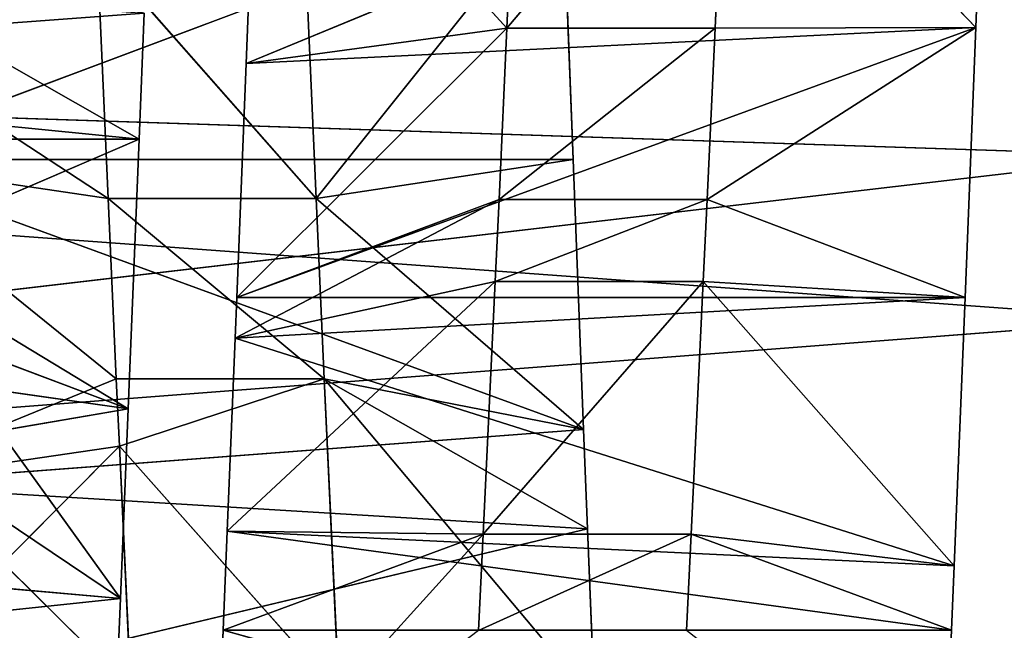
# Model space of a CAD drawing. Extents: x 0 to 4.5, y 0 to 2.5.
# Tile 387 of 656: x 4.2291 to 4.377, y 1.1431 to 1.2349. Entities that reach past the tile are written whole.
import ezdxf

# ---------------------------------------------------------------- set-up
doc = ezdxf.new("R2010")
doc.units = 0
doc.header["$LTSCALE"] = 2.54
doc.layers.get('0').update_dxf_attribs({"color": 13, "linetype": 'CONTINUOUS'})

# ---------------------------------------------------------------- blocks, each defined once
blk = doc.blocks.new('HACZYK_NA_R_CZNIKI_YUZO_ST')
at = {"color": 0}
for p, q in [((4.26313, 1.22828, 0.75047), (4.26493, 1.27469, 0.75061)), ((4.26313, 1.22828, 0.75047), (4.26493, 1.27469, 0.75061)), ((4.26313, 1.22828, 0.75047), (4.37429, 1.27426, 0.75059)), ((4.26313, 1.22828, 0.75047), (4.37429, 1.27426, 0.75059)), ((4.3023, 1.23361, 0.81797), (4.26493, 1.27469, 0.75061)), ((4.3023, 1.23361, 0.81797), (4.26493, 1.27469, 0.75061)), ((4.37429, 1.27426, 0.75059), (4.37272, 1.23371, 0.75027)), ((4.37429, 1.27426, 0.75059), (4.37272, 1.23371, 0.75027)), ((4.3353, 1.2727, 0.81825), (4.3023, 1.23361, 0.81797)), ((4.3023, 1.23361, 0.81797), (4.30405, 1.2727, 0.81825)), ((4.3353, 1.2727, 0.81825), (4.3023, 1.23361, 0.81797)), ((4.3023, 1.23361, 0.81797), (4.30405, 1.2727, 0.81825)), ((4.33355, 1.23361, 0.81797), (4.3353, 1.2727, 0.81825)), ((4.33355, 1.23361, 0.81797), (4.3353, 1.2727, 0.81825)), ((4.37272, 1.23371, 0.75027), (4.3353, 1.2727, 0.81825)), ((4.37272, 1.23371, 0.75027), (4.3353, 1.2727, 0.81825)), ((3.5, 1.25585, 0.00001), (4.4, 1.18982, 0.00145)), ((3.5, 1.25585, 0.00001), (4.4, 1.18982, 0.00145)), ((4.31068, 1.25437, 1.74998), (4.20287, 1.21388, 1.74869)), ((4.31068, 1.25437, 1.74998), (4.20287, 1.21388, 1.74869)), ((4.27365, 1.20799, 1.6803), (4.31068, 1.25437, 1.74998)), ((4.27365, 1.20799, 1.6803), (4.31068, 1.25437, 1.74998)), ((4.31224, 1.21388, 1.74869), (4.31068, 1.25437, 1.74998)), ((4.31224, 1.21388, 1.74869), (4.31068, 1.25437, 1.74998)), ((4.24075, 1.24539, 1.68232), (4.27365, 1.20799, 1.6803)), ((4.24075, 1.24539, 1.68232), (4.27365, 1.20799, 1.6803)), ((4.24075, 1.24539, 1.68232), (4.2424, 1.20799, 1.6803)), ((4.24075, 1.24539, 1.68232), (4.2424, 1.20799, 1.6803)), ((4.272, 1.24539, 1.68232), (4.27365, 1.20799, 1.6803)), ((4.272, 1.24539, 1.68232), (4.27365, 1.20799, 1.6803)), ((4.4, 1.21443, 2.49949), (3.5, 1.24415, 2.49999)), ((4.4, 1.21443, 2.49949), (3.5, 1.24415, 2.49999)), ((4.20878, 1.23882, 0.8178), (4.24705, 1.21694, 0.75109)), ((4.20878, 1.23882, 0.8178), (4.24705, 1.21694, 0.75109)), ((4.2478, 1.23585, 0.7502), (4.13811, 1.22775, 0.7505)), ((4.2478, 1.23585, 0.7502), (4.13811, 1.22775, 0.7505)), ((4.2478, 1.23585, 0.7502), (4.24705, 1.21694, 0.75109)), ((4.2478, 1.23585, 0.7502), (4.24705, 1.21694, 0.75109)), ((4.2424, 1.20799, 1.6803), (4.20208, 1.23439, 1.74976)), ((4.2424, 1.20799, 1.6803), (4.20208, 1.23439, 1.74976)), ((4.26172, 1.19313, 0.75324), (4.37272, 1.23371, 0.75027)), ((4.26172, 1.19313, 0.75324), (4.37272, 1.23371, 0.75027)), ((4.3023, 1.23361, 0.81797), (4.26172, 1.19313, 0.75324)), ((4.3023, 1.23361, 0.81797), (4.26172, 1.19313, 0.75324)), ((4.26313, 1.22828, 0.75047), (4.37272, 1.23371, 0.75027)), ((4.26313, 1.22828, 0.75047), (4.37272, 1.23371, 0.75027)), ((4.3023, 1.23361, 0.81797), (4.26313, 1.22828, 0.75047)), ((4.3023, 1.23361, 0.81797), (4.26313, 1.22828, 0.75047)), ((4.33355, 1.23361, 0.81797), (4.30111, 1.20787, 0.81972)), ((4.30111, 1.20787, 0.81972), (4.3023, 1.23361, 0.81797)), ((4.33355, 1.23361, 0.81797), (4.30111, 1.20787, 0.81972)), ((4.30111, 1.20787, 0.81972), (4.3023, 1.23361, 0.81797)), ((4.33355, 1.23361, 0.81797), (4.3023, 1.23361, 0.81797)), ((4.33355, 1.23361, 0.81797), (4.3023, 1.23361, 0.81797)), ((4.33236, 1.20787, 0.81972), (4.37272, 1.23371, 0.75027)), ((4.33236, 1.20787, 0.81972), (4.37272, 1.23371, 0.75027)), ((4.33236, 1.20787, 0.81972), (4.33355, 1.23361, 0.81797)), ((4.33236, 1.20787, 0.81972), (4.33355, 1.23361, 0.81797)), ((4.37272, 1.23371, 0.75027), (4.33355, 1.23361, 0.81797)), ((4.37272, 1.23371, 0.75027), (4.33355, 1.23361, 0.81797)), ((4.37272, 1.23371, 0.75027), (4.3711, 1.19313, 0.75324)), ((4.37272, 1.23371, 0.75027), (4.3711, 1.19313, 0.75324)), ((4.24705, 1.21694, 0.75109), (4.13811, 1.22775, 0.7505)), ((4.24705, 1.21694, 0.75109), (4.13811, 1.22775, 0.7505)), ((4.26172, 1.19313, 0.75324), (4.26313, 1.22828, 0.75047)), ((4.26172, 1.19313, 0.75324), (4.26313, 1.22828, 0.75047)), ((4.24542, 1.17643, 0.75544), (4.13768, 1.21694, 0.75109)), ((4.24542, 1.17643, 0.75544), (4.13768, 1.21694, 0.75109)), ((4.24705, 1.21694, 0.75109), (4.13768, 1.21694, 0.75109)), ((4.24705, 1.21694, 0.75109), (4.13768, 1.21694, 0.75109)), ((4.20698, 1.19971, 0.82059), (4.24705, 1.21694, 0.75109)), ((4.20698, 1.19971, 0.82059), (4.24705, 1.21694, 0.75109)), ((4.24705, 1.21694, 0.75109), (4.24542, 1.17643, 0.75544)), ((4.24705, 1.21694, 0.75109), (4.24542, 1.17643, 0.75544)), ((4.4, 1.21443, 2.49949), (3.5, 1.10904, 2.49203)), ((4.4, 1.21443, 2.49949), (3.5, 1.10904, 2.49203)), ((4.24361, 1.1809, 1.67678), (4.20287, 1.21388, 1.74869)), ((4.24361, 1.1809, 1.67678), (4.20287, 1.21388, 1.74869)), ((4.2424, 1.20799, 1.6803), (4.20287, 1.21388, 1.74869)), ((4.2424, 1.20799, 1.6803), (4.20287, 1.21388, 1.74869)), ((4.31224, 1.21388, 1.74869), (4.20287, 1.21388, 1.74869)), ((4.31224, 1.21388, 1.74869), (4.20287, 1.21388, 1.74869)), ((4.3138, 1.17332, 1.74408), (4.20287, 1.21388, 1.74869)), ((4.3138, 1.17332, 1.74408), (4.20287, 1.21388, 1.74869)), ((4.27365, 1.20799, 1.6803), (4.31224, 1.21388, 1.74869)), ((4.27365, 1.20799, 1.6803), (4.31224, 1.21388, 1.74869)), ((4.3138, 1.17332, 1.74408), (4.31224, 1.21388, 1.74869)), ((4.3138, 1.17332, 1.74408), (4.31224, 1.21388, 1.74869)), ((4.2424, 1.20799, 1.6803), (4.27365, 1.20799, 1.6803)), ((4.2424, 1.20799, 1.6803), (4.27365, 1.20799, 1.6803)), ((4.2424, 1.20799, 1.6803), (4.27486, 1.1809, 1.67678)), ((4.2424, 1.20799, 1.6803), (4.27486, 1.1809, 1.67678)), ((4.2424, 1.20799, 1.6803), (4.24361, 1.1809, 1.67678)), ((4.2424, 1.20799, 1.6803), (4.24361, 1.1809, 1.67678)), ((4.30111, 1.20787, 0.81972), (4.26148, 1.18702, 0.75398)), ((4.30111, 1.20787, 0.81972), (4.26148, 1.18702, 0.75398)), ((4.30111, 1.20787, 0.81972), (4.26172, 1.19313, 0.75324)), ((4.30111, 1.20787, 0.81972), (4.26172, 1.19313, 0.75324)), ((4.27365, 1.20799, 1.6803), (4.3138, 1.17332, 1.74408)), ((4.27365, 1.20799, 1.6803), (4.3138, 1.17332, 1.74408)), ((4.27365, 1.20799, 1.6803), (4.27486, 1.1809, 1.67678)), ((4.27365, 1.20799, 1.6803), (4.27486, 1.1809, 1.67678)), ((4.33236, 1.20787, 0.81972), (4.30054, 1.19554, 0.8211)), ((4.30054, 1.19554, 0.8211), (4.30111, 1.20787, 0.81972)), ((4.33236, 1.20787, 0.81972), (4.30054, 1.19554, 0.8211)), ((4.30054, 1.19554, 0.8211), (4.30111, 1.20787, 0.81972)), ((4.33236, 1.20787, 0.81972), (4.30111, 1.20787, 0.81972)), ((4.33236, 1.20787, 0.81972), (4.30111, 1.20787, 0.81972)), ((4.33179, 1.19554, 0.8211), (4.33236, 1.20787, 0.81972)), ((4.33179, 1.19554, 0.8211), (4.33236, 1.20787, 0.81972)), ((4.33236, 1.20787, 0.81972), (4.3711, 1.19313, 0.75324)), ((4.33236, 1.20787, 0.81972), (4.3711, 1.19313, 0.75324)), ((4.20698, 1.19971, 0.82059), (4.24425, 1.14792, 0.76053)), ((4.20698, 1.19971, 0.82059), (4.24425, 1.14792, 0.76053)), ((4.20698, 1.19971, 0.82059), (4.24542, 1.17643, 0.75544)), ((4.20698, 1.19971, 0.82059), (4.24542, 1.17643, 0.75544)), ((4.30054, 1.19554, 0.8211), (4.26029, 1.15801, 0.75854)), ((4.30054, 1.19554, 0.8211), (4.26029, 1.15801, 0.75854)), ((4.30054, 1.19554, 0.8211), (4.26148, 1.18702, 0.75398)), ((4.30054, 1.19554, 0.8211), (4.26148, 1.18702, 0.75398)), ((4.33179, 1.19554, 0.8211), (4.29874, 1.1576, 0.82765)), ((4.29874, 1.1576, 0.82765), (4.30054, 1.19554, 0.8211)), ((4.33179, 1.19554, 0.8211), (4.29874, 1.1576, 0.82765)), ((4.29874, 1.1576, 0.82765), (4.30054, 1.19554, 0.8211)), ((4.33179, 1.19554, 0.8211), (4.30054, 1.19554, 0.8211)), ((4.33179, 1.19554, 0.8211), (4.30054, 1.19554, 0.8211)), ((4.32999, 1.1576, 0.82765), (4.33179, 1.19554, 0.8211)), ((4.32999, 1.1576, 0.82765), (4.33179, 1.19554, 0.8211)), ((4.33179, 1.19554, 0.8211), (4.36945, 1.1528, 0.75954)), ((4.33179, 1.19554, 0.8211), (4.36945, 1.1528, 0.75954)), ((4.33179, 1.19554, 0.8211), (4.3711, 1.19313, 0.75324)), ((4.33179, 1.19554, 0.8211), (4.3711, 1.19313, 0.75324)), ((4.26148, 1.18702, 0.75398), (4.26172, 1.19313, 0.75324)), ((4.26148, 1.18702, 0.75398), (4.26172, 1.19313, 0.75324)), ((4.26148, 1.18702, 0.75398), (4.3711, 1.19313, 0.75324)), ((4.26148, 1.18702, 0.75398), (4.3711, 1.19313, 0.75324)), ((4.26172, 1.19313, 0.75324), (4.3711, 1.19313, 0.75324)), ((4.26172, 1.19313, 0.75324), (4.3711, 1.19313, 0.75324)), ((4.3711, 1.19313, 0.75324), (4.36945, 1.1528, 0.75954)), ((4.3711, 1.19313, 0.75324), (4.36945, 1.1528, 0.75954)), ((4.24542, 1.17643, 0.75544), (4.13667, 1.19185, 0.75339)), ((4.24542, 1.17643, 0.75544), (4.13667, 1.19185, 0.75339)), ((4.4, 1.18982, 0.00145), (3.5, 1.12067, 0.00671)), ((4.4, 1.18982, 0.00145), (3.5, 1.12067, 0.00671)), ((4.26029, 1.15801, 0.75854), (4.26148, 1.18702, 0.75398)), ((4.26029, 1.15801, 0.75854), (4.26148, 1.18702, 0.75398)), ((4.26148, 1.18702, 0.75398), (4.36945, 1.1528, 0.75954)), ((4.26148, 1.18702, 0.75398), (4.36945, 1.1528, 0.75954)), ((4.24361, 1.1809, 1.67678), (4.20475, 1.16502, 1.74272)), ((4.24361, 1.1809, 1.67678), (4.20475, 1.16502, 1.74272)), ((4.24361, 1.1809, 1.67678), (4.27486, 1.1809, 1.67678)), ((4.24361, 1.1809, 1.67678), (4.27486, 1.1809, 1.67678)), ((4.24361, 1.1809, 1.67678), (4.24408, 1.17078, 1.67502)), ((4.24361, 1.1809, 1.67678), (4.24408, 1.17078, 1.67502)), ((4.27486, 1.1809, 1.67678), (4.24408, 1.17078, 1.67502)), ((4.27486, 1.1809, 1.67678), (4.24408, 1.17078, 1.67502)), ((4.27486, 1.1809, 1.67678), (4.3138, 1.17332, 1.74408)), ((4.27486, 1.1809, 1.67678), (4.3138, 1.17332, 1.74408)), ((4.27486, 1.1809, 1.67678), (4.31439, 1.15838, 1.74153)), ((4.27486, 1.1809, 1.67678), (4.31439, 1.15838, 1.74153)), ((4.27486, 1.1809, 1.67678), (4.31543, 1.13256, 1.73601)), ((4.27486, 1.1809, 1.67678), (4.31543, 1.13256, 1.73601)), ((4.27486, 1.1809, 1.67678), (4.27707, 1.13369, 1.6664)), ((4.27486, 1.1809, 1.67678), (4.27707, 1.13369, 1.6664)), ((4.24542, 1.17643, 0.75544), (4.13527, 1.15748, 0.75863)), ((4.24542, 1.17643, 0.75544), (4.13527, 1.15748, 0.75863)), ((4.24542, 1.17643, 0.75544), (4.24425, 1.14792, 0.76053)), ((4.24542, 1.17643, 0.75544), (4.24425, 1.14792, 0.76053)), ((4.3138, 1.17332, 1.74408), (4.20475, 1.16502, 1.74272)), ((4.3138, 1.17332, 1.74408), (4.20475, 1.16502, 1.74272)), ((4.20576, 1.17383, 0.82442), (4.24376, 1.13628, 0.7631)), ((4.20576, 1.17383, 0.82442), (4.24376, 1.13628, 0.7631)), ((4.20576, 1.17383, 0.82442), (4.24425, 1.14792, 0.76053)), ((4.20576, 1.17383, 0.82442), (4.24425, 1.14792, 0.76053)), ((4.31439, 1.15838, 1.74153), (4.3138, 1.17332, 1.74408)), ((4.31439, 1.15838, 1.74153), (4.3138, 1.17332, 1.74408)), ((4.24408, 1.17078, 1.67502), (4.20475, 1.16502, 1.74272)), ((4.24408, 1.17078, 1.67502), (4.20475, 1.16502, 1.74272)), ((4.24408, 1.17078, 1.67502), (4.20605, 1.13256, 1.73601)), ((4.24408, 1.17078, 1.67502), (4.20605, 1.13256, 1.73601)), ((4.24408, 1.17078, 1.67502), (4.27707, 1.13369, 1.6664)), ((4.24408, 1.17078, 1.67502), (4.27707, 1.13369, 1.6664)), ((4.24408, 1.17078, 1.67502), (4.24582, 1.13369, 1.6664)), ((4.24408, 1.17078, 1.67502), (4.24582, 1.13369, 1.6664)), ((4.31439, 1.15838, 1.74153), (4.20475, 1.16502, 1.74272)), ((4.31439, 1.15838, 1.74153), (4.20475, 1.16502, 1.74272)), ((4.31439, 1.15838, 1.74153), (4.20605, 1.13256, 1.73601)), ((4.31439, 1.15838, 1.74153), (4.20605, 1.13256, 1.73601)), ((4.25968, 1.14314, 0.76155), (4.26029, 1.15801, 0.75854)), ((4.25968, 1.14314, 0.76155), (4.26029, 1.15801, 0.75854)), ((4.29874, 1.1576, 0.82765), (4.26029, 1.15801, 0.75854)), ((4.29874, 1.1576, 0.82765), (4.26029, 1.15801, 0.75854)), ((4.26029, 1.15801, 0.75854), (4.36945, 1.1528, 0.75954)), ((4.26029, 1.15801, 0.75854), (4.36945, 1.1528, 0.75954)), ((4.26029, 1.15801, 0.75854), (4.36905, 1.14314, 0.76155)), ((4.26029, 1.15801, 0.75854), (4.36905, 1.14314, 0.76155)), ((4.31543, 1.13256, 1.73601), (4.31439, 1.15838, 1.74153)), ((4.31543, 1.13256, 1.73601), (4.31439, 1.15838, 1.74153)), ((4.24425, 1.14792, 0.76053), (4.13527, 1.15748, 0.75863)), ((4.24425, 1.14792, 0.76053), (4.13527, 1.15748, 0.75863)), ((4.29874, 1.1576, 0.82765), (4.25841, 1.11298, 0.76914)), ((4.29874, 1.1576, 0.82765), (4.25841, 1.11298, 0.76914)), ((4.29874, 1.1576, 0.82765), (4.25968, 1.14314, 0.76155)), ((4.29874, 1.1576, 0.82765), (4.25968, 1.14314, 0.76155)), ((4.32999, 1.1576, 0.82765), (4.29804, 1.14312, 0.83108)), ((4.29804, 1.14312, 0.83108), (4.29874, 1.1576, 0.82765)), ((4.32999, 1.1576, 0.82765), (4.29804, 1.14312, 0.83108)), ((4.29804, 1.14312, 0.83108), (4.29874, 1.1576, 0.82765)), ((4.32999, 1.1576, 0.82765), (4.29874, 1.1576, 0.82765)), ((4.32999, 1.1576, 0.82765), (4.29874, 1.1576, 0.82765)), ((4.32929, 1.14312, 0.83108), (4.32999, 1.1576, 0.82765)), ((4.32929, 1.14312, 0.83108), (4.32999, 1.1576, 0.82765)), ((4.32999, 1.1576, 0.82765), (4.36905, 1.14314, 0.76155)), ((4.32999, 1.1576, 0.82765), (4.36905, 1.14314, 0.76155)), ((4.32999, 1.1576, 0.82765), (4.36945, 1.1528, 0.75954)), ((4.32999, 1.1576, 0.82765), (4.36945, 1.1528, 0.75954)), ((4.36945, 1.1528, 0.75954), (4.36905, 1.14314, 0.76155)), ((4.36945, 1.1528, 0.75954), (4.36905, 1.14314, 0.76155)), ((4.24425, 1.14792, 0.76053), (4.13439, 1.13628, 0.7631)), ((4.24425, 1.14792, 0.76053), (4.13439, 1.13628, 0.7631)), ((4.24425, 1.14792, 0.76053), (4.24376, 1.13628, 0.7631)), ((4.24425, 1.14792, 0.76053), (4.24376, 1.13628, 0.7631)), ((4.25841, 1.11298, 0.76914), (4.25968, 1.14314, 0.76155)), ((4.25841, 1.11298, 0.76914), (4.25968, 1.14314, 0.76155)), ((4.25968, 1.14314, 0.76155), (4.36905, 1.14314, 0.76155)), ((4.25968, 1.14314, 0.76155), (4.36905, 1.14314, 0.76155)), ((4.25968, 1.14314, 0.76155), (4.36778, 1.11298, 0.76914)), ((4.25968, 1.14314, 0.76155), (4.36778, 1.11298, 0.76914)), ((4.32929, 1.14312, 0.83108), (4.36905, 1.14314, 0.76155)), ((4.32929, 1.14312, 0.83108), (4.36905, 1.14314, 0.76155)), ((4.36905, 1.14314, 0.76155), (4.36778, 1.11298, 0.76914)), ((4.36905, 1.14314, 0.76155), (4.36778, 1.11298, 0.76914))]:
    blk.add_line(p, q, dxfattribs=at)
mesh = blk.add_polyface(dxfattribs=at)
corners = [(4.26493, 1.27469, 0.75061), (4.3023, 1.23361, 0.81797), (4.26313, 1.22828, 0.75047)]
mesh.append_faces([[corners[k] for k in face] for face in [(0, 1, 2)]], dxfattribs={"color": 0})
mesh = blk.add_polyface(dxfattribs=at)
corners = [(4.37429, 1.27426, 0.75059), (4.26493, 1.27469, 0.75061), (4.26313, 1.22828, 0.75047)]
mesh.append_faces([[corners[k] for k in face] for face in [(0, 1, 2)]], dxfattribs={"color": 0})
mesh = blk.add_polyface(dxfattribs=at)
corners = [(4.37429, 1.27426, 0.75059), (4.26313, 1.22828, 0.75047), (4.37272, 1.23371, 0.75027)]
mesh.append_faces([[corners[k] for k in face] for face in [(0, 1, 2)]], dxfattribs={"color": 0})
mesh = blk.add_polyface(dxfattribs=at)
corners = [(4.26493, 1.27469, 0.75061), (4.30405, 1.2727, 0.81825), (4.3023, 1.23361, 0.81797)]
mesh.append_faces([[corners[k] for k in face] for face in [(0, 1, 2)]], dxfattribs={"color": 0})
mesh = blk.add_polyface(dxfattribs=at)
corners = [(4.37429, 1.27426, 0.75059), (4.37272, 1.23371, 0.75027), (4.3353, 1.2727, 0.81825)]
mesh.append_faces([[corners[k] for k in face] for face in [(0, 1, 2)]], dxfattribs={"color": 0})
mesh = blk.add_polyface(dxfattribs=at)
corners = [(4.3353, 1.2727, 0.81825), (4.3023, 1.23361, 0.81797), (4.30405, 1.2727, 0.81825)]
mesh.append_faces([[corners[k] for k in face] for face in [(0, 1, 2)]], dxfattribs={"color": 0})
mesh = blk.add_polyface(dxfattribs=at)
corners = [(4.3353, 1.2727, 0.81825), (4.33355, 1.23361, 0.81797), (4.3023, 1.23361, 0.81797)]
mesh.append_faces([[corners[k] for k in face] for face in [(0, 1, 2)]], dxfattribs={"color": 0})
mesh = blk.add_polyface(dxfattribs=at)
corners = [(4.3353, 1.2727, 0.81825), (4.37272, 1.23371, 0.75027), (4.33355, 1.23361, 0.81797)]
mesh.append_faces([[corners[k] for k in face] for face in [(0, 1, 2)]], dxfattribs={"color": 0})
mesh = blk.add_polyface(dxfattribs=at)
corners = [(4.2478, 1.23585, 0.7502), (4.13927, 1.25754, 0.75006), (4.13811, 1.22775, 0.7505)]
mesh.append_faces([[corners[k] for k in face] for face in [(0, 1, 2)]], dxfattribs={"color": 0})
mesh = blk.add_polyface(dxfattribs=at)
corners = [(4.4, 1.18982, 0.00145), (3.5, 1.12067, 0.00671), (3.5, 1.25585, 0.00001)]
mesh.append_faces([[corners[k] for k in face] for face in [(0, 1, 2)]], dxfattribs={"color": 0})
mesh = blk.add_polyface(dxfattribs=at)
corners = [(4.4, 1.18982, 0.00145), (3.5, 1.25585, 0.00001), (4.4, 1.25585, 0.00001)]
mesh.append_faces([[corners[k] for k in face] for face in [(0, 1, 2)]], dxfattribs={"color": 0})
mesh = blk.add_polyface(dxfattribs=at)
corners = [(4.31068, 1.25437, 1.74998), (4.20208, 1.23439, 1.74976), (4.20168, 1.24466, 1.74997)]
mesh.append_faces([[corners[k] for k in face] for face in [(0, 1, 2)]], dxfattribs={"color": 0})
mesh = blk.add_polyface(dxfattribs=at)
corners = [(4.31068, 1.25437, 1.74998), (4.20287, 1.21388, 1.74869), (4.20208, 1.23439, 1.74976)]
mesh.append_faces([[corners[k] for k in face] for face in [(0, 1, 2)]], dxfattribs={"color": 0})
mesh = blk.add_polyface(dxfattribs=at)
corners = [(4.31224, 1.21388, 1.74869), (4.20287, 1.21388, 1.74869), (4.31068, 1.25437, 1.74998)]
mesh.append_faces([[corners[k] for k in face] for face in [(0, 1, 2)]], dxfattribs={"color": 0})
mesh = blk.add_polyface(dxfattribs=at)
corners = [(4.31068, 1.25437, 1.74998), (4.272, 1.24539, 1.68232), (4.27365, 1.20799, 1.6803)]
mesh.append_faces([[corners[k] for k in face] for face in [(0, 1, 2)]], dxfattribs={"color": 0})
mesh = blk.add_polyface(dxfattribs=at)
corners = [(4.31068, 1.25437, 1.74998), (4.27365, 1.20799, 1.6803), (4.31224, 1.21388, 1.74869)]
mesh.append_faces([[corners[k] for k in face] for face in [(0, 1, 2)]], dxfattribs={"color": 0})
mesh = blk.add_polyface(dxfattribs=at)
corners = [(4.24075, 1.24539, 1.68232), (4.20168, 1.24466, 1.74997), (4.20208, 1.23439, 1.74976)]
mesh.append_faces([[corners[k] for k in face] for face in [(0, 1, 2)]], dxfattribs={"color": 0})
mesh = blk.add_polyface(dxfattribs=at)
corners = [(4.24075, 1.24539, 1.68232), (4.20208, 1.23439, 1.74976), (4.2424, 1.20799, 1.6803)]
mesh.append_faces([[corners[k] for k in face] for face in [(0, 1, 2)]], dxfattribs={"color": 0})
mesh = blk.add_polyface(dxfattribs=at)
corners = [(4.27365, 1.20799, 1.6803), (4.272, 1.24539, 1.68232), (4.24075, 1.24539, 1.68232)]
mesh.append_faces([[corners[k] for k in face] for face in [(0, 1, 2)]], dxfattribs={"color": 0})
mesh = blk.add_polyface(dxfattribs=at)
corners = [(4.27365, 1.20799, 1.6803), (4.24075, 1.24539, 1.68232), (4.2424, 1.20799, 1.6803)]
mesh.append_faces([[corners[k] for k in face] for face in [(0, 1, 2)]], dxfattribs={"color": 0})
mesh = blk.add_polyface(dxfattribs=at)
corners = [(4.4, 1.21443, 2.49949), (3.5, 1.24415, 2.49999), (3.5, 1.10904, 2.49203)]
mesh.append_faces([[corners[k] for k in face] for face in [(0, 1, 2)]], dxfattribs={"color": 0})
mesh = blk.add_polyface(dxfattribs=at)
corners = [(4.4, 1.24415, 2.49999), (3.5, 1.24415, 2.49999), (4.4, 1.21443, 2.49949)]
mesh.append_faces([[corners[k] for k in face] for face in [(0, 1, 2)]], dxfattribs={"color": 0})
mesh = blk.add_polyface(dxfattribs=at)
corners = [(4.20878, 1.23882, 0.8178), (4.24705, 1.21694, 0.75109), (4.20698, 1.19971, 0.82059)]
mesh.append_faces([[corners[k] for k in face] for face in [(0, 1, 2)]], dxfattribs={"color": 0})
mesh = blk.add_polyface(dxfattribs=at)
corners = [(4.20878, 1.23882, 0.8178), (4.2478, 1.23585, 0.7502), (4.24705, 1.21694, 0.75109)]
mesh.append_faces([[corners[k] for k in face] for face in [(0, 1, 2)]], dxfattribs={"color": 0})
mesh = blk.add_polyface(dxfattribs=at)
corners = [(4.2478, 1.23585, 0.7502), (4.13811, 1.22775, 0.7505), (4.24705, 1.21694, 0.75109)]
mesh.append_faces([[corners[k] for k in face] for face in [(0, 1, 2)]], dxfattribs={"color": 0})
mesh = blk.add_polyface(dxfattribs=at)
corners = [(4.20208, 1.23439, 1.74976), (4.20287, 1.21388, 1.74869), (4.2424, 1.20799, 1.6803)]
mesh.append_faces([[corners[k] for k in face] for face in [(0, 1, 2)]], dxfattribs={"color": 0})
mesh = blk.add_polyface(dxfattribs=at)
corners = [(4.37272, 1.23371, 0.75027), (4.26313, 1.22828, 0.75047), (4.26172, 1.19313, 0.75324)]
mesh.append_faces([[corners[k] for k in face] for face in [(0, 1, 2)]], dxfattribs={"color": 0})
mesh = blk.add_polyface(dxfattribs=at)
corners = [(4.37272, 1.23371, 0.75027), (4.26172, 1.19313, 0.75324), (4.3711, 1.19313, 0.75324)]
mesh.append_faces([[corners[k] for k in face] for face in [(0, 1, 2)]], dxfattribs={"color": 0})
mesh = blk.add_polyface(dxfattribs=at)
corners = [(4.3023, 1.23361, 0.81797), (4.26172, 1.19313, 0.75324), (4.26313, 1.22828, 0.75047)]
mesh.append_faces([[corners[k] for k in face] for face in [(0, 1, 2)]], dxfattribs={"color": 0})
mesh = blk.add_polyface(dxfattribs=at)
corners = [(4.3023, 1.23361, 0.81797), (4.30111, 1.20787, 0.81972), (4.26172, 1.19313, 0.75324)]
mesh.append_faces([[corners[k] for k in face] for face in [(0, 1, 2)]], dxfattribs={"color": 0})
mesh = blk.add_polyface(dxfattribs=at)
corners = [(4.33355, 1.23361, 0.81797), (4.30111, 1.20787, 0.81972), (4.3023, 1.23361, 0.81797)]
mesh.append_faces([[corners[k] for k in face] for face in [(0, 1, 2)]], dxfattribs={"color": 0})
mesh = blk.add_polyface(dxfattribs=at)
corners = [(4.33355, 1.23361, 0.81797), (4.33236, 1.20787, 0.81972), (4.30111, 1.20787, 0.81972)]
mesh.append_faces([[corners[k] for k in face] for face in [(0, 1, 2)]], dxfattribs={"color": 0})
mesh = blk.add_polyface(dxfattribs=at)
corners = [(4.37272, 1.23371, 0.75027), (4.3711, 1.19313, 0.75324), (4.33236, 1.20787, 0.81972)]
mesh.append_faces([[corners[k] for k in face] for face in [(0, 1, 2)]], dxfattribs={"color": 0})
mesh = blk.add_polyface(dxfattribs=at)
corners = [(4.37272, 1.23371, 0.75027), (4.33236, 1.20787, 0.81972), (4.33355, 1.23361, 0.81797)]
mesh.append_faces([[corners[k] for k in face] for face in [(0, 1, 2)]], dxfattribs={"color": 0})
mesh = blk.add_polyface(dxfattribs=at)
corners = [(4.24705, 1.21694, 0.75109), (4.13811, 1.22775, 0.7505), (4.13768, 1.21694, 0.75109)]
mesh.append_faces([[corners[k] for k in face] for face in [(0, 1, 2)]], dxfattribs={"color": 0})
mesh = blk.add_polyface(dxfattribs=at)
corners = [(4.24542, 1.17643, 0.75544), (4.13768, 1.21694, 0.75109), (4.13667, 1.19185, 0.75339)]
mesh.append_faces([[corners[k] for k in face] for face in [(0, 1, 2)]], dxfattribs={"color": 0})
mesh = blk.add_polyface(dxfattribs=at)
corners = [(4.24705, 1.21694, 0.75109), (4.13768, 1.21694, 0.75109), (4.24542, 1.17643, 0.75544)]
mesh.append_faces([[corners[k] for k in face] for face in [(0, 1, 2)]], dxfattribs={"color": 0})
mesh = blk.add_polyface(dxfattribs=at)
corners = [(4.24705, 1.21694, 0.75109), (4.24542, 1.17643, 0.75544), (4.20698, 1.19971, 0.82059)]
mesh.append_faces([[corners[k] for k in face] for face in [(0, 1, 2)]], dxfattribs={"color": 0})
mesh = blk.add_polyface(dxfattribs=at)
corners = [(4.4, 1.21443, 2.49949), (3.5, 1.10904, 2.49203), (4.4, 1.11889, 2.4931)]
mesh.append_faces([[corners[k] for k in face] for face in [(0, 1, 2)]], dxfattribs={"color": 0})
mesh = blk.add_polyface(dxfattribs=at)
corners = [(4.20287, 1.21388, 1.74869), (4.20475, 1.16502, 1.74272), (4.24361, 1.1809, 1.67678)]
mesh.append_faces([[corners[k] for k in face] for face in [(0, 1, 2)]], dxfattribs={"color": 0})
mesh = blk.add_polyface(dxfattribs=at)
corners = [(4.20287, 1.21388, 1.74869), (4.24361, 1.1809, 1.67678), (4.2424, 1.20799, 1.6803)]
mesh.append_faces([[corners[k] for k in face] for face in [(0, 1, 2)]], dxfattribs={"color": 0})
mesh = blk.add_polyface(dxfattribs=at)
corners = [(4.3138, 1.17332, 1.74408), (4.20287, 1.21388, 1.74869), (4.31224, 1.21388, 1.74869)]
mesh.append_faces([[corners[k] for k in face] for face in [(0, 1, 2)]], dxfattribs={"color": 0})
mesh = blk.add_polyface(dxfattribs=at)
corners = [(4.3138, 1.17332, 1.74408), (4.20475, 1.16502, 1.74272), (4.20287, 1.21388, 1.74869)]
mesh.append_faces([[corners[k] for k in face] for face in [(0, 1, 2)]], dxfattribs={"color": 0})
mesh = blk.add_polyface(dxfattribs=at)
corners = [(4.31224, 1.21388, 1.74869), (4.27365, 1.20799, 1.6803), (4.3138, 1.17332, 1.74408)]
mesh.append_faces([[corners[k] for k in face] for face in [(0, 1, 2)]], dxfattribs={"color": 0})
mesh = blk.add_polyface(dxfattribs=at)
corners = [(4.27486, 1.1809, 1.67678), (4.27365, 1.20799, 1.6803), (4.2424, 1.20799, 1.6803)]
mesh.append_faces([[corners[k] for k in face] for face in [(0, 1, 2)]], dxfattribs={"color": 0})
mesh = blk.add_polyface(dxfattribs=at)
corners = [(4.27486, 1.1809, 1.67678), (4.2424, 1.20799, 1.6803), (4.24361, 1.1809, 1.67678)]
mesh.append_faces([[corners[k] for k in face] for face in [(0, 1, 2)]], dxfattribs={"color": 0})
mesh = blk.add_polyface(dxfattribs=at)
corners = [(4.30111, 1.20787, 0.81972), (4.26148, 1.18702, 0.75398), (4.26172, 1.19313, 0.75324)]
mesh.append_faces([[corners[k] for k in face] for face in [(0, 1, 2)]], dxfattribs={"color": 0})
mesh = blk.add_polyface(dxfattribs=at)
corners = [(4.30111, 1.20787, 0.81972), (4.30054, 1.19554, 0.8211), (4.26148, 1.18702, 0.75398)]
mesh.append_faces([[corners[k] for k in face] for face in [(0, 1, 2)]], dxfattribs={"color": 0})
mesh = blk.add_polyface(dxfattribs=at)
corners = [(4.27365, 1.20799, 1.6803), (4.27486, 1.1809, 1.67678), (4.3138, 1.17332, 1.74408)]
mesh.append_faces([[corners[k] for k in face] for face in [(0, 1, 2)]], dxfattribs={"color": 0})
mesh = blk.add_polyface(dxfattribs=at)
corners = [(4.33236, 1.20787, 0.81972), (4.30054, 1.19554, 0.8211), (4.30111, 1.20787, 0.81972)]
mesh.append_faces([[corners[k] for k in face] for face in [(0, 1, 2)]], dxfattribs={"color": 0})
mesh = blk.add_polyface(dxfattribs=at)
corners = [(4.33236, 1.20787, 0.81972), (4.33179, 1.19554, 0.8211), (4.30054, 1.19554, 0.8211)]
mesh.append_faces([[corners[k] for k in face] for face in [(0, 1, 2)]], dxfattribs={"color": 0})
mesh = blk.add_polyface(dxfattribs=at)
corners = [(4.33236, 1.20787, 0.81972), (4.3711, 1.19313, 0.75324), (4.33179, 1.19554, 0.8211)]
mesh.append_faces([[corners[k] for k in face] for face in [(0, 1, 2)]], dxfattribs={"color": 0})
mesh = blk.add_polyface(dxfattribs=at)
corners = [(4.20698, 1.19971, 0.82059), (4.24425, 1.14792, 0.76053), (4.20576, 1.17383, 0.82442)]
mesh.append_faces([[corners[k] for k in face] for face in [(0, 1, 2)]], dxfattribs={"color": 0})
mesh = blk.add_polyface(dxfattribs=at)
corners = [(4.20698, 1.19971, 0.82059), (4.24542, 1.17643, 0.75544), (4.24425, 1.14792, 0.76053)]
mesh.append_faces([[corners[k] for k in face] for face in [(0, 1, 2)]], dxfattribs={"color": 0})
mesh = blk.add_polyface(dxfattribs=at)
corners = [(4.30054, 1.19554, 0.8211), (4.26029, 1.15801, 0.75854), (4.26148, 1.18702, 0.75398)]
mesh.append_faces([[corners[k] for k in face] for face in [(0, 1, 2)]], dxfattribs={"color": 0})
mesh = blk.add_polyface(dxfattribs=at)
corners = [(4.30054, 1.19554, 0.8211), (4.29874, 1.1576, 0.82765), (4.26029, 1.15801, 0.75854)]
mesh.append_faces([[corners[k] for k in face] for face in [(0, 1, 2)]], dxfattribs={"color": 0})
mesh = blk.add_polyface(dxfattribs=at)
corners = [(4.33179, 1.19554, 0.8211), (4.29874, 1.1576, 0.82765), (4.30054, 1.19554, 0.8211)]
mesh.append_faces([[corners[k] for k in face] for face in [(0, 1, 2)]], dxfattribs={"color": 0})
mesh = blk.add_polyface(dxfattribs=at)
corners = [(4.33179, 1.19554, 0.8211), (4.32999, 1.1576, 0.82765), (4.29874, 1.1576, 0.82765)]
mesh.append_faces([[corners[k] for k in face] for face in [(0, 1, 2)]], dxfattribs={"color": 0})
mesh = blk.add_polyface(dxfattribs=at)
corners = [(4.33179, 1.19554, 0.8211), (4.36945, 1.1528, 0.75954), (4.32999, 1.1576, 0.82765)]
mesh.append_faces([[corners[k] for k in face] for face in [(0, 1, 2)]], dxfattribs={"color": 0})
mesh = blk.add_polyface(dxfattribs=at)
corners = [(4.33179, 1.19554, 0.8211), (4.3711, 1.19313, 0.75324), (4.36945, 1.1528, 0.75954)]
mesh.append_faces([[corners[k] for k in face] for face in [(0, 1, 2)]], dxfattribs={"color": 0})
mesh = blk.add_polyface(dxfattribs=at)
corners = [(4.3711, 1.19313, 0.75324), (4.26172, 1.19313, 0.75324), (4.26148, 1.18702, 0.75398)]
mesh.append_faces([[corners[k] for k in face] for face in [(0, 1, 2)]], dxfattribs={"color": 0})
mesh = blk.add_polyface(dxfattribs=at)
corners = [(4.3711, 1.19313, 0.75324), (4.26148, 1.18702, 0.75398), (4.36945, 1.1528, 0.75954)]
mesh.append_faces([[corners[k] for k in face] for face in [(0, 1, 2)]], dxfattribs={"color": 0})
mesh = blk.add_polyface(dxfattribs=at)
corners = [(4.24542, 1.17643, 0.75544), (4.13667, 1.19185, 0.75339), (4.13527, 1.15748, 0.75863)]
mesh.append_faces([[corners[k] for k in face] for face in [(0, 1, 2)]], dxfattribs={"color": 0})
mesh = blk.add_polyface(dxfattribs=at)
corners = [(4.4, 1.12067, 0.00671), (3.5, 1.12067, 0.00671), (4.4, 1.18982, 0.00145)]
mesh.append_faces([[corners[k] for k in face] for face in [(0, 1, 2)]], dxfattribs={"color": 0})
mesh = blk.add_polyface(dxfattribs=at)
corners = [(4.36945, 1.1528, 0.75954), (4.26148, 1.18702, 0.75398), (4.26029, 1.15801, 0.75854)]
mesh.append_faces([[corners[k] for k in face] for face in [(0, 1, 2)]], dxfattribs={"color": 0})
mesh = blk.add_polyface(dxfattribs=at)
corners = [(4.24361, 1.1809, 1.67678), (4.20475, 1.16502, 1.74272), (4.24408, 1.17078, 1.67502)]
mesh.append_faces([[corners[k] for k in face] for face in [(0, 1, 2)]], dxfattribs={"color": 0})
mesh = blk.add_polyface(dxfattribs=at)
corners = [(4.27486, 1.1809, 1.67678), (4.24361, 1.1809, 1.67678), (4.24408, 1.17078, 1.67502)]
mesh.append_faces([[corners[k] for k in face] for face in [(0, 1, 2)]], dxfattribs={"color": 0})
mesh = blk.add_polyface(dxfattribs=at)
corners = [(4.27707, 1.13369, 1.6664), (4.27486, 1.1809, 1.67678), (4.24408, 1.17078, 1.67502)]
mesh.append_faces([[corners[k] for k in face] for face in [(0, 1, 2)]], dxfattribs={"color": 0})
mesh = blk.add_polyface(dxfattribs=at)
corners = [(4.27486, 1.1809, 1.67678), (4.31439, 1.15838, 1.74153), (4.3138, 1.17332, 1.74408)]
mesh.append_faces([[corners[k] for k in face] for face in [(0, 1, 2)]], dxfattribs={"color": 0})
mesh = blk.add_polyface(dxfattribs=at)
corners = [(4.27486, 1.1809, 1.67678), (4.31543, 1.13256, 1.73601), (4.31439, 1.15838, 1.74153)]
mesh.append_faces([[corners[k] for k in face] for face in [(0, 1, 2)]], dxfattribs={"color": 0})
mesh = blk.add_polyface(dxfattribs=at)
corners = [(4.27486, 1.1809, 1.67678), (4.27707, 1.13369, 1.6664), (4.31543, 1.13256, 1.73601)]
mesh.append_faces([[corners[k] for k in face] for face in [(0, 1, 2)]], dxfattribs={"color": 0})
mesh = blk.add_polyface(dxfattribs=at)
corners = [(4.24542, 1.17643, 0.75544), (4.13527, 1.15748, 0.75863), (4.24425, 1.14792, 0.76053)]
mesh.append_faces([[corners[k] for k in face] for face in [(0, 1, 2)]], dxfattribs={"color": 0})
mesh = blk.add_polyface(dxfattribs=at)
corners = [(4.20576, 1.17383, 0.82442), (4.24376, 1.13628, 0.7631), (4.20336, 1.12429, 0.83634)]
mesh.append_faces([[corners[k] for k in face] for face in [(0, 1, 2)]], dxfattribs={"color": 0})
mesh = blk.add_polyface(dxfattribs=at)
corners = [(4.31439, 1.15838, 1.74153), (4.20475, 1.16502, 1.74272), (4.3138, 1.17332, 1.74408)]
mesh.append_faces([[corners[k] for k in face] for face in [(0, 1, 2)]], dxfattribs={"color": 0})
mesh = blk.add_polyface(dxfattribs=at)
corners = [(4.20576, 1.17383, 0.82442), (4.24425, 1.14792, 0.76053), (4.24376, 1.13628, 0.7631)]
mesh.append_faces([[corners[k] for k in face] for face in [(0, 1, 2)]], dxfattribs={"color": 0})
mesh = blk.add_polyface(dxfattribs=at)
corners = [(4.24408, 1.17078, 1.67502), (4.20475, 1.16502, 1.74272), (4.20605, 1.13256, 1.73601)]
mesh.append_faces([[corners[k] for k in face] for face in [(0, 1, 2)]], dxfattribs={"color": 0})
mesh = blk.add_polyface(dxfattribs=at)
corners = [(4.24408, 1.17078, 1.67502), (4.20605, 1.13256, 1.73601), (4.24582, 1.13369, 1.6664)]
mesh.append_faces([[corners[k] for k in face] for face in [(0, 1, 2)]], dxfattribs={"color": 0})
mesh = blk.add_polyface(dxfattribs=at)
corners = [(4.27707, 1.13369, 1.6664), (4.24408, 1.17078, 1.67502), (4.24582, 1.13369, 1.6664)]
mesh.append_faces([[corners[k] for k in face] for face in [(0, 1, 2)]], dxfattribs={"color": 0})
mesh = blk.add_polyface(dxfattribs=at)
corners = [(4.31439, 1.15838, 1.74153), (4.20605, 1.13256, 1.73601), (4.20475, 1.16502, 1.74272)]
mesh.append_faces([[corners[k] for k in face] for face in [(0, 1, 2)]], dxfattribs={"color": 0})
mesh = blk.add_polyface(dxfattribs=at)
corners = [(4.31543, 1.13256, 1.73601), (4.20605, 1.13256, 1.73601), (4.31439, 1.15838, 1.74153)]
mesh.append_faces([[corners[k] for k in face] for face in [(0, 1, 2)]], dxfattribs={"color": 0})
mesh = blk.add_polyface(dxfattribs=at)
corners = [(4.26029, 1.15801, 0.75854), (4.29874, 1.1576, 0.82765), (4.25968, 1.14314, 0.76155)]
mesh.append_faces([[corners[k] for k in face] for face in [(0, 1, 2)]], dxfattribs={"color": 0})
mesh = blk.add_polyface(dxfattribs=at)
corners = [(4.36905, 1.14314, 0.76155), (4.26029, 1.15801, 0.75854), (4.25968, 1.14314, 0.76155)]
mesh.append_faces([[corners[k] for k in face] for face in [(0, 1, 2)]], dxfattribs={"color": 0})
mesh = blk.add_polyface(dxfattribs=at)
corners = [(4.36945, 1.1528, 0.75954), (4.26029, 1.15801, 0.75854), (4.36905, 1.14314, 0.76155)]
mesh.append_faces([[corners[k] for k in face] for face in [(0, 1, 2)]], dxfattribs={"color": 0})
mesh = blk.add_polyface(dxfattribs=at)
corners = [(4.24425, 1.14792, 0.76053), (4.13527, 1.15748, 0.75863), (4.13439, 1.13628, 0.7631)]
mesh.append_faces([[corners[k] for k in face] for face in [(0, 1, 2)]], dxfattribs={"color": 0})
mesh = blk.add_polyface(dxfattribs=at)
corners = [(4.29874, 1.1576, 0.82765), (4.25841, 1.11298, 0.76914), (4.25968, 1.14314, 0.76155)]
mesh.append_faces([[corners[k] for k in face] for face in [(0, 1, 2)]], dxfattribs={"color": 0})
mesh = blk.add_polyface(dxfattribs=at)
corners = [(4.29874, 1.1576, 0.82765), (4.29804, 1.14312, 0.83108), (4.25841, 1.11298, 0.76914)]
mesh.append_faces([[corners[k] for k in face] for face in [(0, 1, 2)]], dxfattribs={"color": 0})
mesh = blk.add_polyface(dxfattribs=at)
corners = [(4.32999, 1.1576, 0.82765), (4.29804, 1.14312, 0.83108), (4.29874, 1.1576, 0.82765)]
mesh.append_faces([[corners[k] for k in face] for face in [(0, 1, 2)]], dxfattribs={"color": 0})
mesh = blk.add_polyface(dxfattribs=at)
corners = [(4.32999, 1.1576, 0.82765), (4.32929, 1.14312, 0.83108), (4.29804, 1.14312, 0.83108)]
mesh.append_faces([[corners[k] for k in face] for face in [(0, 1, 2)]], dxfattribs={"color": 0})
mesh = blk.add_polyface(dxfattribs=at)
corners = [(4.32999, 1.1576, 0.82765), (4.36905, 1.14314, 0.76155), (4.32929, 1.14312, 0.83108)]
mesh.append_faces([[corners[k] for k in face] for face in [(0, 1, 2)]], dxfattribs={"color": 0})
mesh = blk.add_polyface(dxfattribs=at)
corners = [(4.32999, 1.1576, 0.82765), (4.36945, 1.1528, 0.75954), (4.36905, 1.14314, 0.76155)]
mesh.append_faces([[corners[k] for k in face] for face in [(0, 1, 2)]], dxfattribs={"color": 0})
mesh = blk.add_polyface(dxfattribs=at)
corners = [(4.24425, 1.14792, 0.76053), (4.13439, 1.13628, 0.7631), (4.24376, 1.13628, 0.7631)]
mesh.append_faces([[corners[k] for k in face] for face in [(0, 1, 2)]], dxfattribs={"color": 0})
mesh = blk.add_polyface(dxfattribs=at)
corners = [(4.36778, 1.11298, 0.76914), (4.25968, 1.14314, 0.76155), (4.25841, 1.11298, 0.76914)]
mesh.append_faces([[corners[k] for k in face] for face in [(0, 1, 2)]], dxfattribs={"color": 0})
mesh = blk.add_polyface(dxfattribs=at)
corners = [(4.36905, 1.14314, 0.76155), (4.25968, 1.14314, 0.76155), (4.36778, 1.11298, 0.76914)]
mesh.append_faces([[corners[k] for k in face] for face in [(0, 1, 2)]], dxfattribs={"color": 0})
mesh = blk.add_polyface(dxfattribs=at)
corners = [(4.36905, 1.14314, 0.76155), (4.36778, 1.11298, 0.76914), (4.32929, 1.14312, 0.83108)]
mesh.append_faces([[corners[k] for k in face] for face in [(0, 1, 2)]], dxfattribs={"color": 0})

msp = doc.modelspace()

# ---------------------------------------------------------------- block references
at = {"color": 0}
msp.add_blockref('HACZYK_NA_R_CZNIKI_YUZO_ST', (0, 0), dxfattribs=at)

doc.saveas('drawing.dxf')
